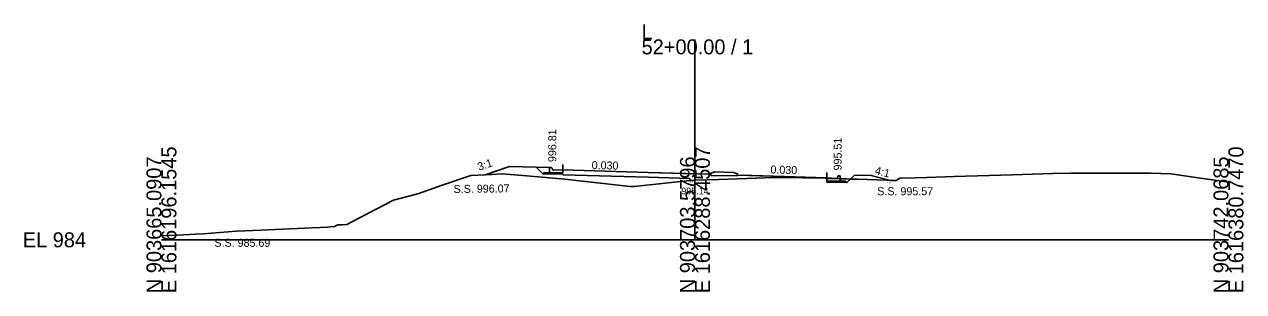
# Model space of a CAD drawing. Extents: x 1009 to 7438, y -1586 to 7964.
# Drawn here: x 5009.2 to 5237.7, y -86 to -35.9 of the extents above; entities that cross this region are included whole.
import ezdxf

# ---------------------------------------------------------------- set-up
doc = ezdxf.new("R2010")
doc.units = 0
for name, color, linetype in [('Exist Cross Section Cell', 7, 'Continuous'), ('Exist XS Center Line Elevation Label', 7, 'Continuous'), ('Exist XS Ground Line', 7, 'Continuous'), ('Prop XS Dump Level', 7, 'Continuous'), ('Prop XS Earthwork Shape', 7, 'Continuous'), ('Prop XS EOT Tick Mark', 7, 'Continuous'), ('Prop XS Finish Grade', 7, 'Continuous'), ('Prop XS Finish Grade CurbGutter', 7, 'Continuous'), ('Prop XS Finish Grade Earthwork', 7, 'Continuous'), ('Prop XS Finish Grade Pavement', 7, 'Continuous'), ('Prop XS Hydro Elevations', 7, 'Continuous'), ('Prop XS Pvmt Edge Slope', 7, 'Continuous'), ('Prop XS SE Text', 7, 'Continuous'), ('Prop XS Side Slope Text', 7, 'Continuous'), ('Prop XS SS Elevation Text', 7, 'Continuous'), ('Prop XS Subgrade CurbGutter', 7, 'Continuous'), ('Prop XS Subgrade Earthwork', 7, 'Continuous')]:
    doc.layers.add(name, color=color, linetype=linetype)

msp = doc.modelspace()

# ---------------------------------------------------------------- linework, layer by layer
at = {"layer": 'Exist Cross Section Cell'}
for p, q in [((5134.89, -76.27), (5134.89, -38.74)), ((5034.89, -76.27), (5134.89, -76.27)), ((5134.89, -76.27), (5234.89, -76.27))]:
    msp.add_line(p, q, dxfattribs=at)
at = {"layer": 'Exist XS Ground Line'}
for p, q in [((5096.81, -64.03), (5098.77, -63.94)), ((5098.77, -63.94), (5103.36, -64.31)), ((5194.43, -64.09), (5201.88, -63.86)), ((5201.88, -63.86), (5205.26, -63.82)), ((5205.26, -63.82), (5209.53, -63.77)), ((5209.53, -63.77), (5220.36, -63.76)), ((5220.36, -63.76), (5224.07, -63.89)), ((5224.07, -63.89), (5228.8, -64.63)), ((5082.92, -67.63), (5087.51, -66.06)), ((5087.51, -66.06), (5092.91, -64.21)), ((5092.91, -64.21), (5096.81, -64.03)), ((5103.36, -64.31), (5110.53, -64.91)), ((5110.53, -64.91), (5114.4, -65.32)), ((5114.4, -65.32), (5122.74, -66.27)), ((5122.74, -66.27), (5123.49, -66.27)), ((5123.49, -66.27), (5125.8, -66.02)), ((5125.8, -66.02), (5128.74, -65.75)), ((5128.74, -65.75), (5133.93, -65.19)), ((5133.93, -65.19), (5134.98, -65.13)), ((5134.98, -65.13), (5139.39, -64.96)), ((5139.39, -64.96), (5146.38, -64.71)), ((5146.38, -64.71), (5149.68, -64.62)), ((5149.68, -64.62), (5151.93, -64.59)), ((5151.93, -64.59), (5155.02, -64.65)), ((5155.02, -64.65), (5157.21, -64.68)), ((5157.21, -64.68), (5165.37, -64.93)), ((5165.37, -64.93), (5170.87, -65.11)), ((5170.87, -65.11), (5171.63, -65.14)), ((5171.63, -65.14), (5172.62, -65.17)), ((5172.62, -65.17), (5173.01, -64.91)), ((5173.01, -64.91), (5173.33, -64.71)), ((5173.33, -64.71), (5176.17, -64.67)), ((5176.17, -64.67), (5178.35, -64.61)), ((5178.35, -64.61), (5183.45, -64.43)), ((5183.45, -64.43), (5194.43, -64.09)), ((5228.8, -64.63), (5234.89, -65.49)), ((5078.37, -68.84), (5079.55, -68.53)), ((5079.55, -68.53), (5082.92, -67.63)), ((5072, -72.18), (5078.37, -68.84)), ((5069.62, -73.43), (5072, -72.18)), ((5034.89, -75.53), (5037.88, -75.4)), ((5037.88, -75.4), (5041.3, -75.21)), ((5041.3, -75.21), (5042.73, -75.12)), ((5042.73, -75.12), (5048.95, -74.68)), ((5048.95, -74.68), (5053.57, -74.45)), ((5053.57, -74.45), (5058.91, -74.21)), ((5058.91, -74.21), (5066.04, -73.91)), ((5066.04, -73.91), (5066.49, -73.87)), ((5066.49, -73.87), (5067.34, -73.78)), ((5067.34, -73.78), (5067.95, -73.46)), ((5067.95, -73.46), (5068.81, -73.46)), ((5068.81, -73.46), (5069.62, -73.43))]:
    msp.add_line(p, q, dxfattribs=at)
at = {"layer": 'Prop XS Dump Level'}
for p, q in [((5110.15, -63.17), (5126.14, -63.65)), ((5110.15, -63.17), (5126.14, -63.65)), ((5126.14, -63.65), (5134.89, -63.91)), ((5126.14, -63.65), (5134.89, -63.91)), ((5143.64, -64.18), (5159.64, -64.66)), ((5143.64, -64.18), (5159.64, -64.66))]:
    msp.add_line(p, q, dxfattribs=at)
at = {"layer": 'Prop XS Earthwork Shape'}
for points in [[(5133.93, -64.81), (5133.93, -65.19), (5128.74, -65.75), (5125.8, -66.02), (5123.49, -66.27), (5122.74, -66.27), (5114.4, -65.32), (5110.53, -64.91), (5103.36, -64.31), (5098.77, -63.94), (5096.81, -64.03), (5095.56, -64.08), (5100.15, -62.55), (5105.13, -62.66), (5106.4, -63.93), (5110.15, -64), (5110.15, -64.09), (5126.14, -64.57)], [(5162.14, -65.29), (5162.14, -64.83), (5159.64, -64.76), (5159.64, -65.24)], [(5159.64, -65.49), (5159.64, -65.24), (5162.14, -65.29), (5163.14, -65.31), (5163.39, -65.56)], [(5162.14, -64.83), (5164.06, -64.89), (5163.39, -65.56), (5163.14, -65.31), (5162.14, -65.29)], [(5164.06, -64.89), (5164.73, -64.22), (5167.64, -64.16), (5171.56, -65.14), (5170.87, -65.11), (5165.37, -64.93)]]:
    msp.add_lwpolyline(points, close=True, dxfattribs=at)
at = {"layer": 'Prop XS EOT Tick Mark'}
for p, q in [((5110.15, -63.17), (5110.15, -62.17)), ((5159.64, -64.66), (5159.64, -63.66))]:
    msp.add_line(p, q, dxfattribs=at)
at = {"layer": 'Prop XS Finish Grade'}
msp.add_line((5107.65, -62.71), (5105.13, -62.66), dxfattribs=at)
at = {"layer": 'Prop XS Finish Grade CurbGutter'}
for p, q in [((5107.65, -62.71), (5107.9, -62.71)), ((5107.9, -62.71), (5108.02, -62.75)), ((5108.12, -62.84), (5108.02, -62.75)), ((5108.18, -63.09), (5108.12, -62.84)), ((5108.27, -63.18), (5108.18, -63.09)), ((5108.4, -63.21), (5108.27, -63.18)), ((5110.15, -63.17), (5108.4, -63.21)), ((5137.89, -63.8), (5138.64, -63.55)), ((5137.89, -63.97), (5137.89, -63.8)), ((5138.64, -63.55), (5142.14, -63.65)), ((5142.89, -63.9), (5142.14, -63.65)), ((5142.89, -64.07), (5142.89, -63.9)), ((5159.64, -64.66), (5161.39, -64.76)), ((5161.39, -64.76), (5161.51, -64.74)), ((5161.51, -64.74), (5161.6, -64.65)), ((5161.6, -64.65), (5161.67, -64.4)), ((5161.67, -64.4), (5161.76, -64.31)), ((5161.89, -64.28), (5161.76, -64.31)), ((5162.14, -64.28), (5161.89, -64.28))]:
    msp.add_line(p, q, dxfattribs=at)
at = {"layer": 'Prop XS Finish Grade Earthwork'}
for p, q in [((5100.15, -62.55), (5095.56, -64.08)), ((5105.13, -62.66), (5100.15, -62.55)), ((5164.73, -64.22), (5167.64, -64.16)), ((5167.64, -64.16), (5171.56, -65.14))]:
    msp.add_line(p, q, dxfattribs=at)
at = {"layer": 'Prop XS Finish Grade Pavement'}
for p, q in [((5110.15, -63.17), (5126.14, -63.65)), ((5126.14, -63.65), (5137.89, -64)), ((5142.89, -64.15), (5159.64, -64.66))]:
    msp.add_line(p, q, dxfattribs=at)
at = {"layer": 'Prop XS Pvmt Edge Slope'}
for p, q in [((5106.65, -63.68), (5106.4, -63.93)), ((5107.65, -63.7), (5106.65, -63.68)), ((5162.14, -65.29), (5163.14, -65.31)), ((5163.14, -65.31), (5163.39, -65.56))]:
    msp.add_line(p, q, dxfattribs=at)
at = {"layer": 'Prop XS Subgrade CurbGutter'}
for p, q in [((5107.65, -63.7), (5107.65, -62.71)), ((5110.15, -63.75), (5107.65, -63.7)), ((5110.15, -63.17), (5110.15, -63.75)), ((5137.89, -63.97), (5137.89, -64.22)), ((5137.89, -64.22), (5142.89, -64.32)), ((5142.89, -64.07), (5142.89, -64.32)), ((5159.64, -64.66), (5159.64, -65.24)), ((5159.64, -65.24), (5162.14, -65.29)), ((5162.14, -65.29), (5162.14, -64.28))]:
    msp.add_line(p, q, dxfattribs=at)
at = {"layer": 'Prop XS Subgrade Earthwork'}
for p, q in [((5106.4, -63.93), (5105.13, -62.66)), ((5110.15, -64), (5106.4, -63.93)), ((5126.14, -64.57), (5110.14, -64.09)), ((5110.15, -64.09), (5110.15, -64)), ((5133.93, -64.8), (5126.14, -64.57)), ((5133.93, -64.81), (5133.93, -65.19)), ((5133.93, -64.81), (5133.93, -65.19)), ((5159.64, -65.49), (5159.64, -64.76)), ((5159.64, -65.49), (5163.39, -65.56)), ((5163.39, -65.56), (5164.73, -64.22))]:
    msp.add_line(p, q, dxfattribs=at)

# ---------------------------------------------------------------- texts
at = {"layer": 'Exist Cross Section Cell'}
for s, p in [('L', (5124.89, -38.74)), ('52+00.00 / 1', (5124.89, -41.54)), ('EL 984', (5008.89, -77.67))]:
    msp.add_text(s, height=2.8, dxfattribs=at).set_placement(p)
for s, p in [('E 1616196.1545', (5037.69, -86.27)), ('E 1616288.4507', (5137.69, -86.27)), ('E 1616380.7470', (5237.69, -86.27)), ('N 903665.0907', (5034.89, -86.27)), ('N 903703.5796', (5134.89, -86.27)), ('N 903742.0685', (5234.89, -86.27))]:
    msp.add_text(s, height=2.8, rotation=90, dxfattribs=at).set_placement(p)
at = {"layer": 'Exist XS Center Line Elevation Label'}
msp.add_text('995.14', height=1.25, dxfattribs=at).set_placement((5132.34, -67.76))
at = {"layer": 'Prop XS Dump Level'}
for p in [(5133.93, -65.49), (5133.93, -65.49), (5133.93, -65.49), (5170.87, -65.66)]:
    msp.add_text('Eop', height=0.3, dxfattribs=at).set_placement(p)
at = {"layer": 'Prop XS Hydro Elevations'}
for s, p in [('996.81', (5108.9, -61.71)), ('995.51', (5162.39, -63.28))]:
    msp.add_text(s, height=1.5, rotation=90, dxfattribs=at).set_placement(p)
at = {"layer": 'Prop XS SE Text'}
for rotation, p in [(358.8542, (5115.52, -63.03)), (358.2816, (5149.02, -63.84))]:
    msp.add_text('0.030', height=1.5, rotation=rotation, dxfattribs=at).set_placement(p)
at = {"layer": 'Prop XS Side Slope Text'}
for s, rotation, p in [('3:1', 18.4349, (5094.43, -63.35)), ('4:1', 345.9638, (5168.53, -63.95))]:
    msp.add_text(s, height=1.5, rotation=rotation, dxfattribs=at).set_placement(p)
at = {"layer": 'Prop XS SS Elevation Text'}
msp.add_text('S.S. 996.07', height=1.5, rotation=0.5729, dxfattribs=at).set_placement((5089.66, -67.5))
for s, p in [('S.S. 995.57', (5169.06, -67.93)), ('S.S. 985.69', (5044.82, -77.58))]:
    msp.add_text(s, height=1.5, dxfattribs=at).set_placement(p)

doc.saveas('drawing.dxf')
